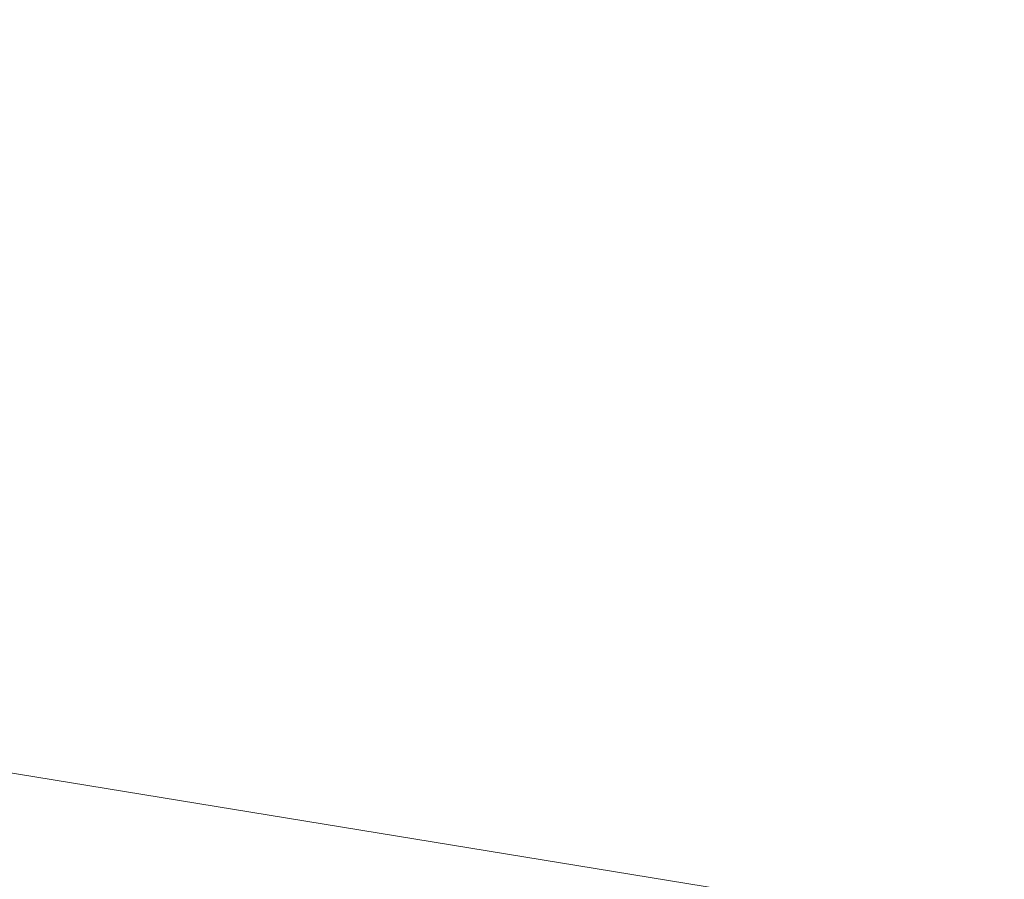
# Model space of a CAD drawing. Header units: millimetres. Extents: x -57 to 57, y 0 to 70.
# Tile 605 of 656: x 4.052 to 4.231, y 9.688 to 9.844. Entities that reach past the tile are written whole.
import ezdxf

# ---------------------------------------------------------------- set-up
doc = ezdxf.new("R2010")
doc.units = ezdxf.units.MM
doc.layers.add('A-GENM', color=13, linetype='Continuous')

# ---------------------------------------------------------------- blocks, each defined once
blk = doc.blocks.new('MODEL_FFAS1M22-709500BF0 - MODEL_FFAS1M22-709500BF0-480119-Preview')
at = {"layer": 'A-GENM', "lineweight": 9}
mesh = blk.add_polyface(dxfattribs=at)
corners = [(-5.06566, -5.06598, 56.85069), (0, -5.58444, 56.87491), (0, -4.18833, 57.03118), (0, -10, -23.65), (-3.05776, -10, -22.65647), (-2.69293, -9.92868, -29.96641), (-6.11552, -10, -21.66295), (-6.44162, -9.89884, -30.62567), (0, -7.43994, 53.83305), (-6.94332, -6.9114, 54.78898), (-4.41153, -8.20586, 50.59864), (-4.45624, -9.64044, -37.41077), (0, -8.88714, -46.47887), (0, -9.78581, -34.64612), (-5.97177, -5.82522, -56.42863), (0, -6.31789, -56.29682), (-6.94332, -6.9114, -54.78898), (-11.8413, -6.0372, -55.3412), (0, -7.43994, -53.83305), (-9.41872, -8.45723, 48.52173), (-4.41153, -8.20586, -50.59864), (-9.41872, -8.45723, -48.52173), (0, -8.88714, 46.47887), (-5.34059, -9.07469, 44.54112), (-7.13603, -5.92275, 56.22883), (0, -6.31789, 56.29682), (-5.34059, -9.07469, -44.54112), (-6.44162, -9.89884, 30.62567), (-4.45624, -9.64044, 37.41077), (-9.55681, -9.44362, 39.59713), (0, -10, 23.65), (0, -9.78581, 34.64612), (-2.69293, -9.92868, 29.96641), (-4.98311, -4.94195, -56.89517), (-10.8657, -5.23122, -55.97602), (-5.47025, -3.79897, -57.07773), (-6.11552, -10, 21.66295), (-9.79159, -9.9149, 29.06832), (-9.79159, -9.9149, -29.06832), (-3.05776, -10, 22.65647), (-9.55681, -9.44362, -39.59713), (-7.68286, 0, -55.74644), (0, -1.39611, -57.34373), (-6.02637, -2.05262, -57.15655), (0, -2.79222, -57.18746), (0, -4.18833, -57.03118), (0, -5.58444, -56.87491), (-11.2944, -3.27961, -56.27532), (0, 0, -57.5), (-5.95037, -3.73075, 57.03857), (-10.8657, -5.23122, 55.97602), (-7.68286, 0, 55.74644), (-7.49196, -2.20712, 56.97693), (0, -1.39611, 57.34373), (0, 0, 57.5), (0, -2.79222, 57.18745), (-11.93756, -1.81641, -56.22775)]
mesh.append_faces([[corners[k] for k in face] for face in [(42, 41, 48)]], dxfattribs={"vtx0": -1})
mesh.append_faces([[corners[k] for k in face] for face in [(6, 7, 4), (22, 28, 31), (3, 5, 13), (30, 32, 39), (45, 35, 44), (46, 33, 45), (55, 49, 2)]], dxfattribs={"vtx0": -1, "vtx1": -1})
mesh.append_faces([[corners[k] for k in face] for face in [(8, 9, 10), (14, 15, 16), (16, 17, 14), (9, 19, 10), (16, 20, 21), (22, 10, 23), (21, 20, 26), (27, 28, 29), (0, 24, 1), (33, 34, 35), (16, 18, 20), (29, 28, 23), (36, 27, 37), (38, 7, 6), (11, 5, 7), (11, 7, 40), (28, 32, 31), (40, 21, 26), (5, 11, 13), (32, 27, 39), (7, 5, 4), (27, 32, 28), (41, 42, 43), (44, 35, 43), (35, 45, 33), (14, 33, 46), (43, 35, 47), (34, 33, 14), (0, 49, 50), (51, 52, 53), (55, 52, 49), (24, 0, 50), (24, 9, 25), (26, 12, 11), (12, 26, 20), (40, 26, 11), (23, 10, 19), (29, 23, 19), (22, 23, 28), (41, 43, 56), (2, 49, 0)]], dxfattribs={"vtx0": -1, "vtx1": -1, "vtx2": -1})
mesh.append_faces([[corners[k] for k in face] for face in [(0, 1, 2), (11, 12, 13), (24, 25, 1), (9, 8, 25), (14, 46, 15), (52, 55, 53)]], dxfattribs={"vtx0": -1, "vtx2": -1})
mesh.append_faces([[corners[k] for k in face] for face in [(3, 4, 5), (15, 18, 16), (30, 31, 32), (36, 39, 27), (42, 44, 43), (18, 12, 20), (22, 8, 10)]], dxfattribs={"vtx1": -1, "vtx2": -1})
mesh.append_faces([[corners[k] for k in face] for face in [(53, 54, 51)]], dxfattribs={"vtx2": -1})

msp = doc.modelspace()

# ---------------------------------------------------------------- block references
at = {"layer": 'A-GENM', "lineweight": 9, "rotation": 180}
msp.add_blockref('MODEL_FFAS1M22-709500BF0 - MODEL_FFAS1M22-709500BF0-480119-Preview', (0, 0), dxfattribs=at)

doc.saveas('drawing.dxf')
